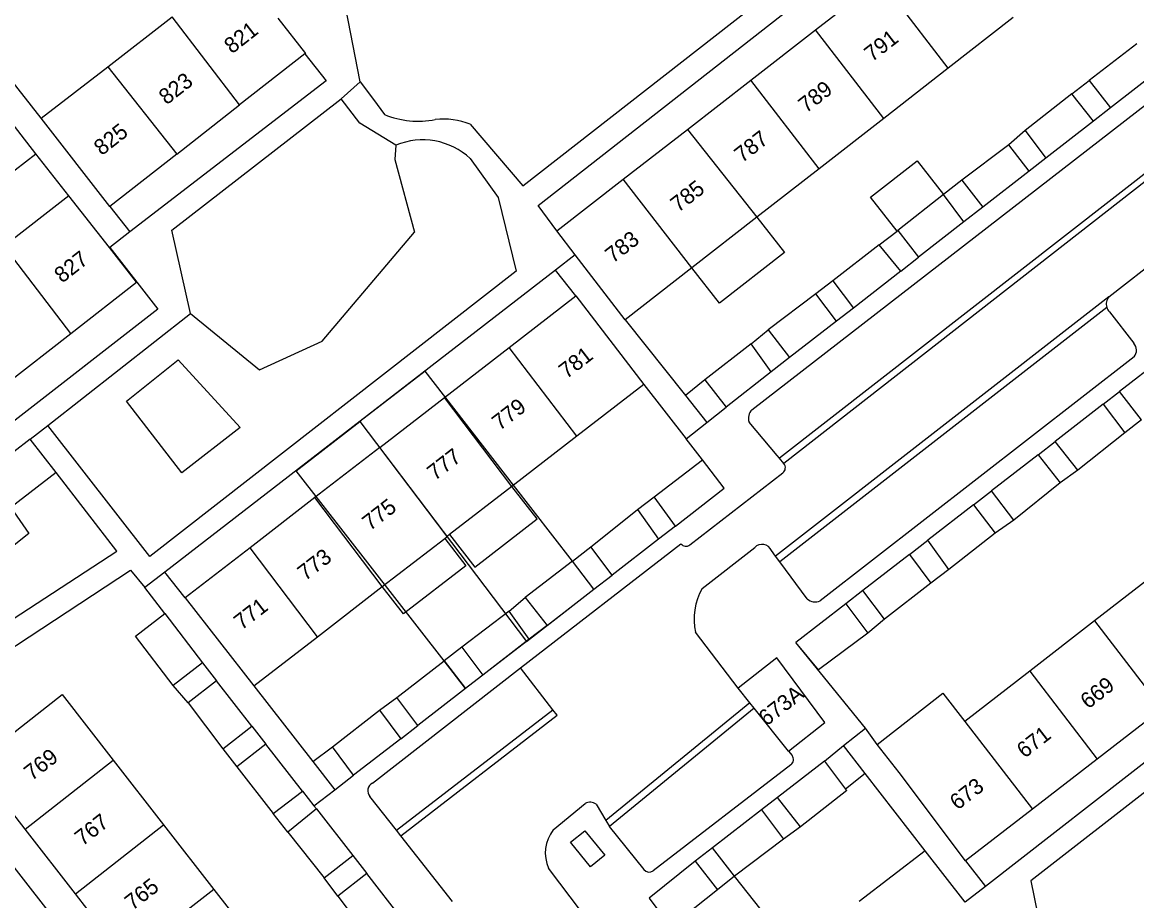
# Model space of a CAD drawing. Extents: x 194485 to 197793, y 468269 to 470822.
# Drawn here: x 196270.4 to 196355.3, y 470279.4 to 470346.3 of the extents above; entities that cross this region are included whole.
import ezdxf

# ---------------------------------------------------------------- set-up
doc = ezdxf.new("R2010")
doc.units = 0
for name, color, linetype in [('BGT grensvlak begroeid terreindeel', 7, 'Continuous'), ('BGT grensvlak gebouwinstallatie plus 1', 7, 'Continuous'), ('BGT grensvlak onbegroeid terreindeel', 7, 'Continuous'), ('BGT grensvlak pand op maaiveld', 7, 'Continuous'), ('BGT grensvlak pand op maaiveld LR', 7, 'Continuous'), ('BGT grensvlak wegdeel', 7, 'Continuous'), ('BGT tekst huisnummerreeks', 7, 'Continuous'), ('GEM grensvlak WOZ_BRK percelen', 7, 'Continuous')]:
    doc.layers.add(name, color=color, linetype=linetype)

msp = doc.modelspace()

# ---------------------------------------------------------------- linework, layer by layer
at = {"layer": 'BGT grensvlak begroeid terreindeel'}
for points in [[(196298.839, 470336.983), (196298.753, 470335.889), (196300.25, 470330.368)], [(196283.202, 470324.154), (196288.465, 470319.875), (196293.222, 470322.045), (196300.25, 470330.368)], [(196272.969, 470312.041), (196269.53, 470309.375), (196270.884, 470307.389), (196252.815, 470292.986), (196254.612, 470290.686)]]:
    msp.add_lwpolyline(points, dxfattribs=at)
at = {"layer": 'BGT grensvlak gebouwinstallatie plus 1'}
for p, q in [((196350.317, 470340.884), (196351.644, 470341.903)), ((196353.267, 470339.82), (196351.983, 470338.821)), ((196346.778, 470338.101), (196345.528, 470337.007)), ((196348.341, 470335.985), (196347.085, 470335.008)), ((196341.95, 470334.313), (196340.56, 470333.218)), ((196343.547, 470332.253), (196342.106, 470331.131)), ((196326.345, 470331.499), (196328.436, 470328.818)), ((196335.644, 470329.39), (196337.015, 470330.439)), ((196337.015, 470330.439), (196337.06, 470330.473)), ((196328.436, 470328.818), (196323.485, 470324.958)), ((196337.289, 470327.381), (196338.653, 470328.443)), ((196323.485, 470324.958), (196321.394, 470327.639)), ((196332.13, 470326.658), (196330.828, 470325.653)), ((196333.686, 470324.576), (196332.396, 470323.572)), ((196325.912, 470321.838), (196327.2, 470322.92)), ((196328.834, 470320.799), (196327.438, 470319.712)), ((196322.386, 470319.094), (196320.899, 470317.912)), ((196352.723, 470317.261), (196353.945, 470318.21)), ((196320.899, 470317.912), (196322.526, 470315.865)), ((196322.526, 470315.865), (196323.989, 470317.028)), ((196355.622, 470316.059), (196354.358, 470315.066)), ((196347.753, 470313.403), (196349.06, 470314.418)), ((196350.769, 470312.219), (196349.442, 470311.252)), ((196342.842, 470309.591), (196344.199, 470310.645)), ((196317.255, 470309.225), (196318.519, 470310.179)), ((196320.135, 470307.958), (196318.85, 470306.96)), ((196345.916, 470308.418), (196344.487, 470307.411)), ((196312.288, 470305.282), (196313.679, 470306.378)), ((196337.97, 470305.809), (196339.358, 470306.886)), ((196340.961, 470304.654), (196339.596, 470303.61)), ((196313.924, 470303.146), (196315.308, 470304.218)), ((196334.411, 470303.046), (196333.111, 470302.041)), ((196307.474, 470301.469), (196308.686, 470302.511)), ((196310.361, 470300.388), (196309.007, 470299.339)), ((196336.057, 470300.865), (196334.781, 470299.796)), ((196303.858, 470298.736), (196302.531, 470297.705)), ((196284.12, 470297.54), (196285.188, 470296.17)), ((196305.458, 470296.592), (196304.146, 470295.576)), ((196283.028, 470294.489), (196281.871, 470295.829)), ((196297.589, 470293.928), (196298.917, 470294.895)), ((196287.876, 470292.724), (196288.946, 470291.351)), ((196299.215, 470291.758), (196300.52, 470292.768)), ((196285.667, 470290.982), (196286.735, 470289.616)), ((196292.528, 470290.019), (196294.025, 470291.145)), ((196331.478, 470290.05), (196332.941, 470291.233)), ((196334.589, 470289.11), (196332.941, 470291.233)), ((196292.528, 470290.019), (196294.201, 470287.876)), ((196294.201, 470287.876), (196295.628, 470288.981)), ((196334.589, 470289.11), (196333.099, 470287.929)), ((196291.731, 470287.779), (196292.603, 470286.639)), ((196327.913, 470287.284), (196326.696, 470286.34)), ((196290.62, 470284.655), (196289.489, 470286.059)), ((196292.794, 470286.419), (196292.603, 470286.639)), ((196329.667, 470285.047), (196328.365, 470284.106)), ((196322.954, 470283.437), (196321.647, 470282.423)), ((196295.557, 470282.864), (196296.625, 470281.491)), ((196294.417, 470279.757), (196293.374, 470281.175)), ((196324.636, 470281.283), (196323.347, 470280.239))]:
    msp.add_line(p, q, dxfattribs=at)
for points in [[(196337.015, 470330.439), (196334.994, 470333.015), (196338.539, 470335.795), (196340.56, 470333.218)], [(196302.934, 470307.311), (196304.848, 470304.837), (196309.597, 470308.51), (196307.683, 470310.985)], [(196302.56, 470307.022), (196304.168, 470304.944), (196299.419, 470301.27), (196297.811, 470303.348)]]:
    msp.add_lwpolyline(points, dxfattribs=at)
at = {"layer": 'BGT grensvlak onbegroeid terreindeel'}
msp.add_lwpolyline([(196278.339, 470317.468), (196282.251, 470320.637), (196286.992, 470315.479), (196282.535, 470312.026), (196278.339, 470317.468)], dxfattribs=at)
at = {"layer": 'BGT grensvlak pand op maaiveld'}
for p, q in [((196330.805, 470345.769), (196335.732, 470349.597)), ((196276.91, 470342.96), (196281.815, 470346.751)), ((196345.848, 470346.704), (196340.915, 470342.858)), ((196325.877, 470341.94), (196330.805, 470345.769)), ((196355.284, 470344.699), (196351.644, 470341.903)), ((196291.919, 470343.933), (196286.945, 470340.045)), ((196271.838, 470339.039), (196276.91, 470342.96)), ((196340.915, 470342.858), (196335.994, 470339.022)), ((196321.05, 470338.189), (196325.877, 470341.94)), ((196351.644, 470341.903), (196353.267, 470339.82)), ((196356.895, 470342.645), (196353.267, 470339.82)), ((196271.434, 470336.332), (196267.747, 470341.065)), ((196350.317, 470340.884), (196346.778, 470338.101)), ((196351.983, 470338.821), (196350.317, 470340.884)), ((196282.152, 470336.297), (196286.945, 470340.045)), ((196277.062, 470332.318), (196271.838, 470339.039)), ((196335.994, 470339.022), (196331.072, 470335.185)), ((196351.983, 470338.821), (196348.341, 470335.985)), ((196316.16, 470334.39), (196321.05, 470338.189)), ((196346.778, 470338.101), (196348.341, 470335.985)), ((196345.528, 470337.007), (196341.95, 470334.313)), ((196347.085, 470335.008), (196345.528, 470337.007)), ((196282.152, 470336.297), (196277.062, 470332.318)), ((196331.072, 470335.185), (196326.345, 470331.499)), ((196311.09, 470330.45), (196316.16, 470334.39)), ((196341.95, 470334.313), (196343.547, 470332.253)), ((196347.085, 470335.008), (196343.547, 470332.253)), ((196273.938, 470333.132), (196269.006, 470329.29)), ((196277.025, 470329.177), (196273.938, 470333.132)), ((196340.56, 470333.218), (196337.06, 470330.473)), ((196342.106, 470331.131), (196340.56, 470333.218)), ((196326.345, 470331.499), (196321.394, 470327.639)), ((196342.106, 470331.131), (196338.653, 470328.443)), ((196312.5, 470328.623), (196311.09, 470330.45)), ((196337.06, 470330.473), (196338.653, 470328.443)), ((196335.644, 470329.39), (196332.13, 470326.658)), ((196337.289, 470327.381), (196335.644, 470329.39)), ((196316.315, 470323.679), (196312.5, 470328.623)), ((196321.394, 470327.639), (196316.315, 470323.679)), ((196332.13, 470326.658), (196333.686, 470324.576)), ((196337.289, 470327.381), (196333.686, 470324.576)), ((196307.483, 470321.579), (196312.545, 470325.493)), ((196312.545, 470325.493), (196317.732, 470318.76)), ((196330.828, 470325.653), (196327.2, 470322.92)), ((196332.396, 470323.572), (196330.828, 470325.653)), ((196332.396, 470323.572), (196328.834, 470320.799)), ((196269.13, 470318.77), (196274.082, 470322.635)), ((196327.2, 470322.92), (196328.834, 470320.799)), ((196302.547, 470317.762), (196307.483, 470321.579)), ((196325.912, 470321.838), (196322.386, 470319.094)), ((196327.438, 470319.712), (196325.912, 470321.838)), ((196357.586, 470321.033), (196353.945, 470318.21)), ((196322.386, 470319.094), (196323.989, 470317.028)), ((196327.438, 470319.712), (196323.989, 470317.028)), ((196317.732, 470318.76), (196312.618, 470314.804)), ((196355.622, 470316.059), (196353.945, 470318.21)), ((196297.61, 470313.945), (196302.547, 470317.762)), ((196352.723, 470317.261), (196349.06, 470314.418)), ((196352.723, 470317.261), (196354.358, 470315.066)), ((196312.618, 470314.804), (196307.683, 470310.985)), ((196354.358, 470315.066), (196350.769, 470312.219)), ((196297.61, 470313.945), (196292.673, 470310.128)), ((196350.769, 470312.219), (196349.06, 470314.418)), ((196318.519, 470310.179), (196322.194, 470313.008)), ((196347.753, 470313.403), (196344.199, 470310.645)), ((196347.753, 470313.403), (196349.442, 470311.252)), ((196307.683, 470310.985), (196302.934, 470307.311)), ((196345.916, 470308.418), (196344.199, 470310.645)), ((196349.442, 470311.252), (196345.916, 470308.418)), ((196292.673, 470310.128), (196287.737, 470306.311)), ((196320.135, 470307.958), (196318.519, 470310.179)), ((196342.842, 470309.591), (196339.358, 470306.886)), ((196342.842, 470309.591), (196344.487, 470307.411)), ((196313.679, 470306.378), (196316.971, 470308.999)), ((196316.971, 470308.999), (196317.255, 470309.225)), ((196317.255, 470309.225), (196318.85, 470306.96)), ((196302.56, 470307.022), (196302.747, 470307.167)), ((196302.934, 470307.311), (196302.747, 470307.167)), ((196344.487, 470307.411), (196340.961, 470304.654)), ((196287.737, 470306.311), (196282.793, 470302.489)), ((196297.811, 470303.348), (196302.56, 470307.022)), ((196315.308, 470304.218), (196313.679, 470306.378)), ((196318.85, 470306.96), (196315.308, 470304.218)), ((196340.961, 470304.654), (196339.358, 470306.886)), ((196337.97, 470305.809), (196334.411, 470303.046)), ((196337.97, 470305.809), (196339.596, 470303.61)), ((196312.288, 470305.282), (196308.686, 470302.511)), ((196313.924, 470303.146), (196312.288, 470305.282)), ((196356.971, 470304.563), (196352.043, 470300.735)), ((196292.876, 470299.53), (196297.811, 470303.348)), ((196310.361, 470300.388), (196313.924, 470303.146)), ((196336.057, 470300.865), (196334.411, 470303.046)), ((196339.596, 470303.61), (196336.057, 470300.865)), ((196282.793, 470302.489), (196288.03, 470295.781)), ((196308.686, 470302.511), (196310.361, 470300.388)), ((196333.111, 470302.041), (196329.303, 470299.098)), ((196333.111, 470302.041), (196334.781, 470299.796)), ((196281.255, 470301.301), (196284.12, 470297.54)), ((196307.474, 470301.469), (196303.858, 470298.736)), ((196309.007, 470299.339), (196307.474, 470301.469)), ((196352.043, 470300.735), (196347.115, 470296.907)), ((196288.03, 470295.781), (196292.876, 470299.53)), ((196303.858, 470298.736), (196305.458, 470296.592)), ((196309.007, 470299.339), (196305.458, 470296.592)), ((196298.917, 470294.895), (196302.531, 470297.705)), ((196302.531, 470297.705), (196304.146, 470295.576)), ((196284.12, 470297.54), (196281.871, 470295.829)), ((196347.115, 470296.907), (196342.187, 470293.079)), ((196285.188, 470296.17), (196283.028, 470294.489)), ((196287.876, 470292.724), (196285.188, 470296.17)), ((196304.146, 470295.576), (196300.52, 470292.768)), ((196325.795, 470294.498), (196324.906, 470295.607)), ((196283.028, 470294.489), (196285.667, 470290.982)), ((196300.52, 470292.768), (196298.917, 470294.895)), ((196326.126, 470294.084), (196325.795, 470294.498)), ((196294.025, 470291.145), (196297.589, 470293.928)), ((196297.589, 470293.928), (196299.215, 470291.758)), ((196328.738, 470290.824), (196326.126, 470294.084)), ((196357.187, 470294.035), (196352.254, 470290.214)), ((196285.667, 470290.982), (196287.876, 470292.724)), ((196288.946, 470291.351), (196286.735, 470289.616)), ((196291.731, 470287.779), (196288.946, 470291.351)), ((196295.628, 470288.981), (196294.025, 470291.145)), ((196299.215, 470291.758), (196295.628, 470288.981)), ((196337.164, 470289.177), (196335.502, 470291.33)), ((196277.308, 470290.136), (196281.141, 470285.213)), ((196352.254, 470290.214), (196347.32, 470286.394)), ((196286.735, 470289.616), (196289.489, 470286.059)), ((196331.478, 470290.05), (196327.913, 470287.284)), ((196331.478, 470290.05), (196333.099, 470287.929)), ((196342.236, 470282.456), (196337.164, 470289.177)), ((196289.489, 470286.059), (196291.731, 470287.779)), ((196329.667, 470285.047), (196327.913, 470287.284)), ((196292.794, 470286.419), (196290.62, 470284.655)), ((196292.794, 470286.419), (196295.557, 470282.864)), ((196326.696, 470286.34), (196322.954, 470283.437)), ((196326.696, 470286.34), (196328.365, 470284.106)), ((196347.32, 470286.394), (196342.236, 470282.456)), ((196281.141, 470285.213), (196284.982, 470280.281)), ((196274.438, 470279.937), (196270.61, 470284.864)), ((196290.62, 470284.655), (196293.374, 470281.175)), ((196324.636, 470281.283), (196322.954, 470283.437)), ((196328.365, 470284.106), (196324.636, 470281.283)), ((196293.374, 470281.175), (196295.557, 470282.864)), ((196339.15, 470283.232), (196334.137, 470279.363)), ((196342.203, 470279.298), (196339.15, 470283.232)), ((196321.647, 470282.423), (196323.347, 470280.239)), ((196296.625, 470281.491), (196294.417, 470279.757)), ((196299.353, 470277.985), (196296.625, 470281.491)), ((196278.237, 470275.048), (196274.438, 470279.937)), ((196284.982, 470280.281), (196288.816, 470275.358)), ((196323.347, 470280.239), (196319.764, 470277.433)), ((196294.417, 470279.757), (196297.119, 470276.238))]:
    msp.add_line(p, q, dxfattribs=at)
for points in [[(196289.862, 470346.648), (196291.962, 470343.967), (196291.919, 470343.933)], [(196268.146, 470335.671), (196269.068, 470334.488), (196271.434, 470336.332)], [(196274.082, 470322.635), (196279.084, 470326.538), (196277.025, 470329.177)], [(196320.135, 470307.958), (196323.844, 470310.85), (196322.201, 470313.014), (196322.194, 470313.008)], [(196281.871, 470295.829), (196279.018, 470299.573), (196281.255, 470301.301)], [(196334.781, 470299.796), (196331.025, 470297.009), (196329.303, 470299.098)], [(196328.738, 470290.824), (196331.52, 470292.989), (196327.85, 470297.913), (196324.906, 470295.607)], [(196335.502, 470291.33), (196340.502, 470295.236), (196342.187, 470293.079)], [(196270.61, 470284.864), (196266.717, 470289.874), (196273.428, 470295.119), (196277.308, 470290.136)], [(196333.099, 470287.929), (196333.193, 470287.805), (196329.667, 470285.047)], [(196321.647, 470282.423), (196318.123, 470279.62), (196319.764, 470277.433)]]:
    msp.add_lwpolyline(points, dxfattribs=at)
at = {"layer": 'BGT grensvlak pand op maaiveld LR'}
for p, q in [((196340.915, 470342.858), (196335.732, 470349.597)), ((196286.945, 470340.045), (196281.815, 470346.751)), ((196335.994, 470339.022), (196330.805, 470345.769)), ((196276.91, 470342.96), (196282.152, 470336.297)), ((196331.072, 470335.185), (196325.877, 470341.94)), ((196321.05, 470338.189), (196326.345, 470331.499)), ((196321.394, 470327.639), (196316.16, 470334.39)), ((196274.082, 470322.635), (196269.006, 470329.29)), ((196312.618, 470314.804), (196307.483, 470321.579)), ((196307.683, 470310.985), (196302.547, 470317.762)), ((196302.747, 470307.167), (196297.61, 470313.945)), ((196297.811, 470303.348), (196292.673, 470310.128)), ((196292.876, 470299.53), (196287.737, 470306.311)), ((196352.043, 470300.735), (196357.187, 470294.035)), ((196347.115, 470296.907), (196352.254, 470290.214)), ((196342.187, 470293.079), (196347.32, 470286.394)), ((196270.61, 470284.864), (196277.308, 470290.136)), ((196274.438, 470279.937), (196281.141, 470285.213)), ((196284.982, 470280.281), (196278.237, 470275.048))]:
    msp.add_line(p, q, dxfattribs=at)
at = {"layer": 'BGT grensvlak wegdeel'}
for p, q in [((196325.955, 470316.83), (196364.631, 470346.794)), ((196367.674, 470343.999), (196328.06, 470313.132)), ((196368.235, 470343.844), (196328.4, 470312.726)), ((196271.838, 470339.039), (196269.329, 470342.228)), ((196294.677, 470340.525), (196296.129, 470341.812)), ((196296.129, 470341.812), (196297.146, 470340.458)), ((196297.146, 470340.458), (196297.981, 470339.323)), ((196353.149, 470325.428), (196370.359, 470338.925)), ((196273.938, 470333.132), (196271.434, 470336.332)), ((196277.062, 470332.318), (196278.576, 470330.37)), ((196278.576, 470330.37), (196277.051, 470329.197)), ((196277.051, 470329.197), (196277.025, 470329.177)), ((196312.5, 470328.623), (196311.013, 470327.473)), ((196311.013, 470327.473), (196281.257, 470304.457)), ((196312.545, 470325.493), (196311.013, 470327.473)), ((196353.149, 470325.428), (196327.765, 470305.675)), ((196272.334, 470315.636), (196283.202, 470324.154)), ((196352.984, 470324.628), (196328.081, 470305.25)), ((196353.196, 470324.294), (196355.049, 470321.889)), ((196316.315, 470323.679), (196320.899, 470317.912)), ((196355.071, 470320.87), (196331.146, 470302.262)), ((196317.732, 470318.76), (196320.961, 470314.621)), ((196270.994, 470314.592), (196272.334, 470315.636)), ((196320.961, 470314.621), (196322.526, 470315.865)), ((196327.89, 470313.335), (196325.746, 470315.887)), ((196270.994, 470314.592), (196239.285, 470289.961)), ((196272.969, 470312.041), (196270.994, 470314.592)), ((196322.194, 470313.008), (196320.961, 470314.621)), ((196328.06, 470313.132), (196327.89, 470313.335)), ((196328.4, 470312.726), (196328.06, 470313.132)), ((196321.242, 470306.532), (196328.313, 470312.024)), ((196308.346, 470297.151), (196320.54, 470306.621)), ((196322.168, 470303.2), (196326.169, 470306.332)), ((196327.765, 470305.675), (196327.45, 470306.098)), ((196328.081, 470305.25), (196327.765, 470305.675)), ((196330.178, 470302.431), (196328.081, 470305.25)), ((196281.257, 470304.457), (196279.736, 470303.289)), ((196282.793, 470302.489), (196281.257, 470304.457)), ((196281.255, 470301.301), (196279.736, 470303.289)), ((196373.44, 470303.634), (196343.755, 470280.507)), ((196324.906, 470295.607), (196321.662, 470299.871)), ((196334.6, 470292.575), (196329.303, 470299.098)), ((196297.051, 470288.38), (196308.346, 470297.151)), ((196310.798, 470293.97), (196308.346, 470297.151)), ((196288.03, 470295.781), (196292.528, 470290.019)), ((196325.795, 470294.498), (196314.829, 470285.533)), ((196298.889, 470284.788), (196310.798, 470293.97)), ((196326.126, 470294.084), (196315.102, 470285.071)), ((196332.941, 470291.233), (196334.6, 470292.575)), ((196335.502, 470291.33), (196334.6, 470292.575)), ((196328.738, 470290.824), (196329.016, 470290.477)), ((196328.93, 470289.768), (196318.435, 470281.708)), ((196339.15, 470283.232), (196334.589, 470289.11)), ((196292.603, 470286.639), (196294.201, 470287.876)), ((196298.889, 470284.788), (196296.869, 470287.36)), ((196310.831, 470284.814), (196313.266, 470286.833)), ((196314.098, 470286.771), (196314.829, 470285.533)), ((196314.829, 470285.533), (196315.102, 470285.071)), ((196317.741, 470281.791), (196315.102, 470285.071)), ((196299.216, 470284.371), (196298.889, 470284.788)), ((196303.148, 470279.362), (196299.216, 470284.371)), ((196342.236, 470282.456), (196343.755, 470280.507)), ((196312.979, 470278.568), (196310.477, 470281.901)), ((196343.755, 470280.507), (196342.203, 470279.298))]:
    msp.add_line(p, q, dxfattribs=at)
for points in [[(196296.129, 470341.812), (196294.851, 470348.363), (196317.734, 470366.138), (196331.058, 470376.488), (196343.622, 470386.248)], [(196304.506, 470338.572), (196308.515, 470333.893), (196352.684, 470368.38)], [(196311.09, 470330.45), (196309.673, 470332.387), (196353.814, 470366.918)], [(196291.919, 470343.933), (196293.533, 470341.879), (196278.576, 470330.37)], [(196283.202, 470324.154), (196281.786, 470330.512), (196294.677, 470340.525)], [(196298.839, 470336.983), (196296.095, 470338.651), (196294.677, 470340.525)], [(196304.506, 470335.974), (196306.627, 470333.01), (196308.012, 470327.39), (196280.106, 470305.638), (196272.334, 470315.636)], [(196277.051, 470329.197), (196280.718, 470324.501), (196236.307, 470289.949)], [(196254.612, 470290.686), (196259.883, 470294.49), (196277.596, 470306.062), (196272.969, 470312.041)], [(196285.013, 470262.399), (196268.706, 470283.342), (196264.8, 470288.391), (196261.167, 470293.113), (196278.639, 470304.606), (196279.736, 470303.289)], [(196366.591, 470296.01), (196347.199, 470280.945), (196348.541, 470274.331)], [(196299.216, 470284.371), (196311.122, 470293.55), (196310.798, 470293.97)], [(196312.149, 470283.877), (196313.245, 470284.748), (196314.749, 470282.878), (196313.654, 470282.007), (196312.149, 470283.877)]]:
    msp.add_lwpolyline(points, dxfattribs=at)
for centre, radius, start, end in [((196300.545, 470345.457), 6.648, 247.31672, 281.27091), ((196302.443, 470333.417), 5.553, 68.1911, 96.19406), ((196300.881, 470332.033), 5.355, 47.39229, 112.41646), ((196353.757, 470324.886), 0.815, 138.26964, 198.42268), ((196353.757, 470324.884), 0.814, 198.34626, 226.46283), ((196354.455, 470321.366), 0.791, 321.12409, 41.34953), ((196326.602, 470316.192), 0.909, 135.41385, 199.59288), ((196328.007, 470312.418), 0.499, 307.80103, 38.06949), ((196320.936, 470306.928), 0.501, 217.79334, 307.75577), ((196326.732, 470305.789), 0.782, 23.26252, 136.03334), ((196326.16, 470300.89), 4.612, 149.94825, 192.76641), ((196330.782, 470303.033), 0.852, 224.89668, 295.29678), ((196328.626, 470290.165), 0.5, 307.47485, 38.69304), ((196297.35, 470287.8), 0.652, 117.29242, 222.47379), ((196313.629, 470286.094), 0.824, 55.31417, 116.16231), ((196313.018, 470283.07), 2.797, 141.43246, 204.70984), ((196318.13, 470282.104), 0.5, 218.80804, 307.55199)]:
    msp.add_arc(centre, radius, start, end, dxfattribs=at)
at = {"layer": 'GEM grensvlak WOZ_BRK percelen'}
msp.add_line((196296.1, 470315.938), (196308.801, 470299.18), dxfattribs=at)
for points in [[(196308.801, 470299.18), (196313.924, 470303.146), (196312.288, 470305.282), (196307.795, 470311.073), (196301.062, 470319.776), (196296.1, 470315.938)], [(196308.801, 470299.18), (196304.146, 470295.576), (196302.531, 470297.705), (196291.245, 470312.183), (196296.1, 470315.938)], [(196330.139, 470262.517), (196335.858, 470266.94), (196329.186, 470275.541), (196324.636, 470281.283), (196322.954, 470283.437), (196321.647, 470282.423), (196318.123, 470279.62), (196319.764, 470277.433), (196321.701, 470274.975), (196320.912, 470274.367)]]:
    msp.add_lwpolyline(points, dxfattribs=at)

# ---------------------------------------------------------------- texts
at = {"layer": 'BGT tekst huisnummerreeks'}
for s, rotation, p in [('821', 38, (196286.358, 470343.901)), ('791', 37.8, (196335.108, 470343.288)), ('823', 38, (196281.383, 470340.012)), ('789', 37.8, (196330.087, 470339.388)), ('825', 38, (196276.437, 470336.146)), ('787', 37.9, (196325.213, 470335.597)), ('785', 37.8, (196320.348, 470331.821)), ('783', 37.9, (196315.374, 470327.953)), ('827', 38, (196273.42, 470326.43)), ('781', 37.7, (196311.844, 470319.137)), ('779', 37.7, (196306.752, 470315.199)), ('777', 37.7, (196301.816, 470311.383)), ('775', 37.7, (196296.875, 470307.563)), ('773', 37.7, (196291.943, 470303.749)), ('771', 37.7, (196287.094, 470300)), ('669', 37.8, (196351.563, 470293.979)), ('673A', 37.9, (196327.059, 470292.68)), ('671', 37.7, (196346.721, 470290.232)), ('769', 37.8, (196271.114, 470288.515)), ('673', 37.8, (196341.622, 470286.279)), ('767', 37.8, (196274.976, 470283.547)), ('765', 37.8, (196278.785, 470278.637))]:
    msp.add_text(s, height=1.2, rotation=rotation, dxfattribs=at).set_placement(p)

doc.saveas('drawing.dxf')
